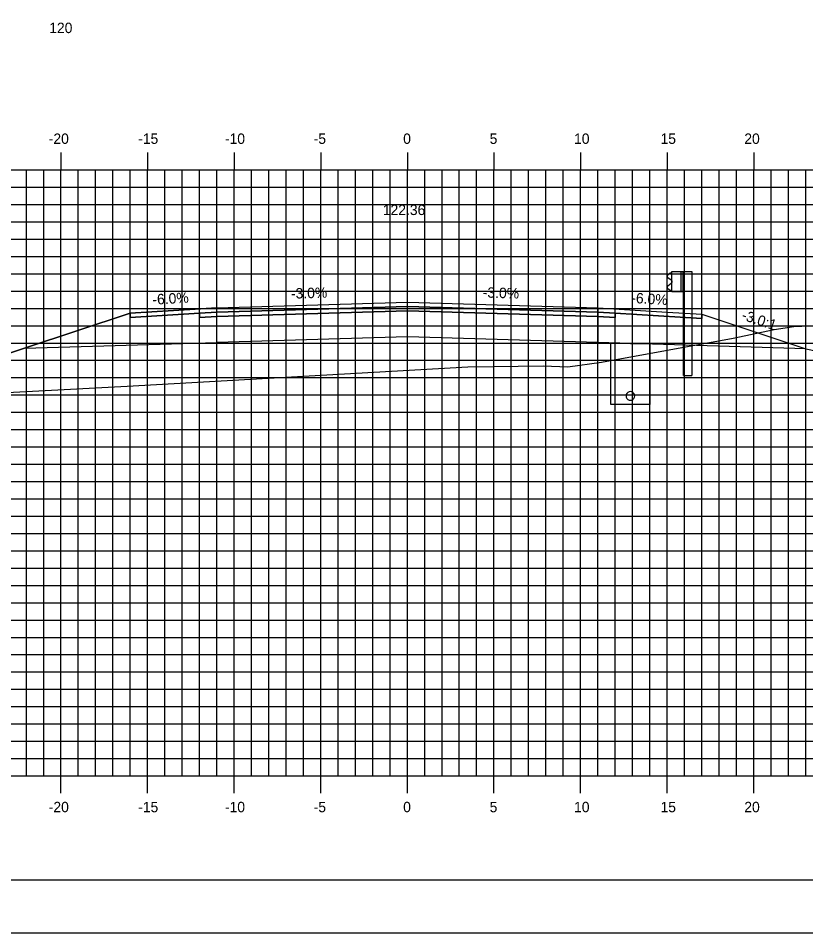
# Model space of a CAD drawing. Extents: x 850598 to 870284, y 366541 to 366651.
# Drawn here: x 856394.1 to 856439.6, y 366541.2 to 366594 of the extents above; entities that cross this region are included whole.
import ezdxf

# ---------------------------------------------------------------- set-up
doc = ezdxf.new("R2010")
doc.units = 0
for name, color, linetype in [('ANNOTATION', 7, 'Continuous'), ('BORDER', 7, 'Continuous'), ('D_Drainage_Underdrain', 7, 'Continuous'), ('D_Drainage_Underdrain_06in', 7, 'Continuous'), ('D_Guardrail_Beam_Rt', 7, 'Continuous'), ('D_Roadway_Centerline', 7, 'Continuous'), ('D_Roadway_Centerline_Text', 7, 'Continuous'), ('D_Roadway_Edge_Shoulder', 7, 'Continuous'), ('D_Roadway_Edge_TW', 7, 'Continuous'), ('D_Roadway_Pavement', 7, 'Continuous'), ('D_Roadway_SlopeLines', 7, 'Continuous'), ('D_Roadway_SubGrade', 7, 'Continuous'), ('H_V ANNOTATION', 7, 'Continuous'), ('MAJOR', 7, 'Continuous'), ('MINOR', 7, 'Continuous'), ('PLOT BOUNDARY', 7, 'Continuous'), ('S_Roadway_Centerline', 7, 'Continuous')]:
    doc.layers.add(name, color=color, linetype=linetype)

msp = doc.modelspace()

# ---------------------------------------------------------------- linework, layer by layer
at = {"layer": 'BORDER'}
msp.add_line((856371.567, 366544.225), (856531.567, 366544.225), dxfattribs=at)
at = {"layer": 'D_Drainage_Underdrain'}
msp.add_lwpolyline([(856430.567, 366575.171), (856430.567, 366571.671), (856428.317, 366571.671), (856428.317, 366575.216)], close=True, dxfattribs=at)
at = {"layer": 'D_Drainage_Underdrain_06in'}
msp.add_lwpolyline([(856429.442, 366572.421), (856429.365, 366572.408), (856429.295, 366572.373), (856429.24, 366572.318), (856429.204, 366572.248), (856429.192, 366572.171), (856429.204, 366572.093), (856429.24, 366572.024), (856429.295, 366571.968), (856429.365, 366571.933), (856429.442, 366571.921), (856429.519, 366571.933), (856429.589, 366571.968), (856429.644, 366572.024), (856429.68, 366572.093), (856429.692, 366572.171), (856429.68, 366572.248), (856429.644, 366572.318), (856429.589, 366572.373), (856429.519, 366572.408)], close=True, dxfattribs=at)
at = {"layer": 'D_Guardrail_Beam_Rt'}
for p, q in [((856431.748, 366579.252), (856431.605, 366579.152)), ((856431.838, 366579.272), (856431.765, 366579.259)), ((856431.838, 366579.346), (856432.525, 366579.346)), ((856431.838, 366578.18), (856431.838, 366579.346)), ((856432.359, 366579.346), (856432.359, 366578.18)), ((856432.463, 366579.346), (856432.463, 366578.18)), ((856432.525, 366579.346), (856432.996, 366579.346)), ((856432.525, 366579.346), (856432.525, 366578.18)), ((856432.996, 366579.346), (856432.996, 366573.346)), ((856431.605, 366579.009), (856431.8, 366578.873)), ((856431.834, 366578.809), (856431.834, 366578.718)), ((856431.8, 366578.653), (856431.605, 366578.517)), ((856431.605, 366578.374), (856431.748, 366578.274)), ((856431.765, 366578.267), (856431.838, 366578.254)), ((856432.525, 366578.18), (856431.838, 366578.18)), ((856432.505, 366573.346), (856432.505, 366578.18)), ((856432.505, 366573.346), (856432.996, 366573.346))]:
    msp.add_line(p, q, dxfattribs=at)
for centre, major_axis, start_param, end_param in [((856431.772, 366579.218), (-0.0417, 0), 4.886922, 5.323254), ((856431.655, 366579.081), (-0.0877, 0), 5.323254, 7.243116), ((856431.755, 366578.809), (0.0789, 0), 0, 0.959931), ((856431.755, 366578.718), (0.0789, 0), 5.323254, 6.283185), ((856431.655, 366578.446), (-0.0877, 0), 5.323254, 7.243116), ((856431.772, 366578.308), (-0.0417, 0), 0.959931, 1.396263)]:
    msp.add_ellipse(centre, major_axis=major_axis, ratio=0.995501, start_param=start_param, end_param=end_param, dxfattribs=at)
at = {"layer": 'D_Roadway_Centerline'}
msp.add_lwpolyline([(856385.841, 366572.045), (856394.468, 366574.92), (856400.567, 366576.953), (856405.567, 366577.253), (856416.567, 366577.583), (856427.567, 366577.253), (856431.567, 366577.013), (856433.567, 366576.893), (856439.567, 366574.893), (856496.044, 366563.22), (856515.213, 366559.259), (856516.567, 366558.979)], dxfattribs=at)
at = {"layer": 'D_Roadway_Edge_Shoulder'}
for points in [[(856405.567, 366577.253), (856400.567, 366576.953), (856400.567, 366576.703), (856404.567, 366576.943), (856405.567, 366577.003)], [(856427.567, 366577.253), (856431.567, 366577.013), (856431.567, 366577.013), (856433.567, 366576.893), (856433.567, 366576.643), (856428.567, 366576.943), (856427.567, 366577.003)]]:
    msp.add_lwpolyline(points, close=True, dxfattribs=at)
at = {"layer": 'D_Roadway_Edge_TW'}
msp.add_lwpolyline([(856405.567, 366577.003), (856405.567, 366577.253), (856416.567, 366577.583), (856427.567, 366577.253), (856427.567, 366577.003), (856416.567, 366577.333)], close=True, dxfattribs=at)
at = {"layer": 'D_Roadway_Pavement'}
for points in [[(856405.567, 366576.753), (856405.567, 366577.003), (856416.567, 366577.333), (856427.567, 366577.003), (856427.567, 366576.753), (856416.567, 366577.083)], [(856405.567, 366577.003), (856404.567, 366576.943), (856404.567, 366576.693), (856405.567, 366576.753)], [(856427.567, 366577.003), (856428.567, 366576.943), (856428.567, 366576.693), (856427.567, 366576.753)]]:
    msp.add_lwpolyline(points, close=True, dxfattribs=at)
at = {"layer": 'D_Roadway_SlopeLines'}
msp.add_lwpolyline([(856394.468, 366574.92), (856385.841, 366572.045)], dxfattribs=at)
at = {"layer": 'D_Roadway_SubGrade'}
msp.add_lwpolyline([(856400.567, 366576.953), (856394.468, 366574.92), (856400.567, 366576.953)], dxfattribs=at)
for points in [[(856405.567, 366576.753), (856404.567, 366576.693), (856404.567, 366576.943), (856400.567, 366576.703), (856400.567, 366576.953), (856394.468, 366574.92), (856405.567, 366575.253)], [(856405.567, 366575.253), (856405.567, 366576.753), (856416.567, 366577.083), (856427.567, 366576.753), (856427.567, 366575.253), (856416.567, 366575.583)], [(856427.567, 366576.753), (856428.567, 366576.693), (856428.567, 366576.943), (856433.567, 366576.643), (856433.567, 366576.893), (856439.567, 366574.893), (856427.567, 366575.253)]]:
    msp.add_lwpolyline(points, close=True, dxfattribs=at)
at = {"layer": 'MAJOR'}
for p, q in [((856396.567, 366586.227), (856396.567, 366585.225)), ((856396.567, 366586.227), (856396.567, 366585.225)), ((856401.567, 366586.227), (856401.567, 366585.225)), ((856401.567, 366586.227), (856401.567, 366585.225)), ((856406.567, 366586.227), (856406.567, 366585.225)), ((856406.567, 366586.227), (856406.567, 366585.225)), ((856411.567, 366586.227), (856411.567, 366585.225)), ((856411.567, 366586.227), (856411.567, 366585.225)), ((856416.567, 366586.227), (856416.567, 366585.225)), ((856416.567, 366586.227), (856416.567, 366585.225)), ((856421.567, 366586.227), (856421.567, 366585.225)), ((856421.567, 366586.227), (856421.567, 366585.225)), ((856426.567, 366586.227), (856426.567, 366585.225)), ((856426.567, 366586.227), (856426.567, 366585.225)), ((856431.567, 366586.227), (856431.567, 366585.225)), ((856431.567, 366586.227), (856431.567, 366585.225)), ((856436.567, 366586.227), (856436.567, 366585.225)), ((856436.567, 366586.227), (856436.567, 366585.225)), ((856376.567, 366585.225), (856516.567, 366585.225)), ((856376.567, 366585.225), (856516.567, 366585.225)), ((856376.567, 366585.225), (856516.567, 366585.225)), ((856376.567, 366585.225), (856516.567, 366585.225)), ((856396.567, 366550.225), (856396.567, 366585.225)), ((856396.567, 366550.225), (856396.567, 366585.225)), ((856401.567, 366550.225), (856401.567, 366585.225)), ((856401.567, 366550.225), (856401.567, 366585.225)), ((856406.567, 366550.225), (856406.567, 366585.225)), ((856406.567, 366550.225), (856406.567, 366585.225)), ((856411.567, 366550.225), (856411.567, 366585.225)), ((856411.567, 366550.225), (856411.567, 366585.225)), ((856416.567, 366550.225), (856416.567, 366585.225)), ((856416.567, 366550.225), (856416.567, 366585.225)), ((856421.567, 366550.225), (856421.567, 366585.225)), ((856421.567, 366550.225), (856421.567, 366585.225)), ((856426.567, 366550.225), (856426.567, 366585.225)), ((856426.567, 366550.225), (856426.567, 366585.225)), ((856431.567, 366550.225), (856431.567, 366585.225)), ((856431.567, 366550.225), (856431.567, 366585.225)), ((856436.567, 366550.225), (856436.567, 366585.225)), ((856436.567, 366550.225), (856436.567, 366585.225)), ((856376.567, 366580.225), (856516.567, 366580.225)), ((856376.567, 366580.225), (856516.567, 366580.225)), ((856376.567, 366575.225), (856516.567, 366575.225)), ((856376.567, 366575.225), (856516.567, 366575.225)), ((856376.567, 366570.225), (856516.567, 366570.225)), ((856376.567, 366570.225), (856516.567, 366570.225)), ((856376.567, 366565.225), (856516.567, 366565.225)), ((856376.567, 366565.225), (856516.567, 366565.225)), ((856376.567, 366560.225), (856516.567, 366560.225)), ((856376.567, 366560.225), (856516.567, 366560.225)), ((856376.567, 366555.225), (856516.567, 366555.225)), ((856376.567, 366555.225), (856516.567, 366555.225)), ((856376.567, 366550.225), (856516.567, 366550.225)), ((856376.567, 366550.225), (856516.567, 366550.225)), ((856376.567, 366550.225), (856516.567, 366550.225)), ((856376.567, 366550.225), (856516.567, 366550.225)), ((856396.567, 366549.223), (856396.567, 366550.225)), ((856396.567, 366549.223), (856396.567, 366550.225)), ((856401.567, 366549.223), (856401.567, 366550.225)), ((856401.567, 366549.223), (856401.567, 366550.225)), ((856406.567, 366549.223), (856406.567, 366550.225)), ((856406.567, 366549.223), (856406.567, 366550.225)), ((856411.567, 366549.223), (856411.567, 366550.225)), ((856411.567, 366549.223), (856411.567, 366550.225)), ((856416.567, 366549.223), (856416.567, 366550.225)), ((856416.567, 366549.223), (856416.567, 366550.225)), ((856421.567, 366549.223), (856421.567, 366550.225)), ((856421.567, 366549.223), (856421.567, 366550.225)), ((856426.567, 366549.223), (856426.567, 366550.225)), ((856426.567, 366549.223), (856426.567, 366550.225)), ((856431.567, 366549.223), (856431.567, 366550.225)), ((856431.567, 366549.223), (856431.567, 366550.225)), ((856436.567, 366549.223), (856436.567, 366550.225)), ((856436.567, 366549.223), (856436.567, 366550.225))]:
    msp.add_line(p, q, dxfattribs=at)
at = {"layer": 'MINOR'}
for p, q in [((856394.567, 366550.225), (856394.567, 366585.225)), ((856394.567, 366550.225), (856394.567, 366585.225)), ((856395.567, 366550.225), (856395.567, 366585.225)), ((856395.567, 366550.225), (856395.567, 366585.225)), ((856397.567, 366550.225), (856397.567, 366585.225)), ((856397.567, 366550.225), (856397.567, 366585.225)), ((856398.567, 366550.225), (856398.567, 366585.225)), ((856398.567, 366550.225), (856398.567, 366585.225)), ((856399.567, 366550.225), (856399.567, 366585.225)), ((856399.567, 366550.225), (856399.567, 366585.225)), ((856400.567, 366550.225), (856400.567, 366585.225)), ((856400.567, 366550.225), (856400.567, 366585.225)), ((856402.567, 366550.225), (856402.567, 366585.225)), ((856402.567, 366550.225), (856402.567, 366585.225)), ((856403.567, 366550.225), (856403.567, 366585.225)), ((856403.567, 366550.225), (856403.567, 366585.225)), ((856404.567, 366550.225), (856404.567, 366585.225)), ((856404.567, 366550.225), (856404.567, 366585.225)), ((856405.567, 366550.225), (856405.567, 366585.225)), ((856405.567, 366550.225), (856405.567, 366585.225)), ((856407.567, 366550.225), (856407.567, 366585.225)), ((856407.567, 366550.225), (856407.567, 366585.225)), ((856408.567, 366550.225), (856408.567, 366585.225)), ((856408.567, 366550.225), (856408.567, 366585.225)), ((856409.567, 366550.225), (856409.567, 366585.225)), ((856409.567, 366550.225), (856409.567, 366585.225)), ((856410.567, 366550.225), (856410.567, 366585.225)), ((856410.567, 366550.225), (856410.567, 366585.225)), ((856412.567, 366550.225), (856412.567, 366585.225)), ((856412.567, 366550.225), (856412.567, 366585.225)), ((856413.567, 366550.225), (856413.567, 366585.225)), ((856413.567, 366550.225), (856413.567, 366585.225)), ((856414.567, 366550.225), (856414.567, 366585.225)), ((856414.567, 366550.225), (856414.567, 366585.225)), ((856415.567, 366550.225), (856415.567, 366585.225)), ((856415.567, 366550.225), (856415.567, 366585.225)), ((856417.567, 366550.225), (856417.567, 366585.225)), ((856417.567, 366550.225), (856417.567, 366585.225)), ((856418.567, 366550.225), (856418.567, 366585.225)), ((856418.567, 366550.225), (856418.567, 366585.225)), ((856419.567, 366550.225), (856419.567, 366585.225)), ((856419.567, 366550.225), (856419.567, 366585.225)), ((856420.567, 366550.225), (856420.567, 366585.225)), ((856420.567, 366550.225), (856420.567, 366585.225)), ((856422.567, 366550.225), (856422.567, 366585.225)), ((856422.567, 366550.225), (856422.567, 366585.225)), ((856423.567, 366550.225), (856423.567, 366585.225)), ((856423.567, 366550.225), (856423.567, 366585.225)), ((856424.567, 366550.225), (856424.567, 366585.225)), ((856424.567, 366550.225), (856424.567, 366585.225)), ((856425.567, 366550.225), (856425.567, 366585.225)), ((856425.567, 366550.225), (856425.567, 366585.225)), ((856427.567, 366550.225), (856427.567, 366585.225)), ((856427.567, 366550.225), (856427.567, 366585.225)), ((856428.567, 366550.225), (856428.567, 366585.225)), ((856428.567, 366550.225), (856428.567, 366585.225)), ((856429.567, 366550.225), (856429.567, 366585.225)), ((856429.567, 366550.225), (856429.567, 366585.225)), ((856430.567, 366550.225), (856430.567, 366585.225)), ((856430.567, 366550.225), (856430.567, 366585.225)), ((856432.567, 366550.225), (856432.567, 366585.225)), ((856432.567, 366550.225), (856432.567, 366585.225)), ((856433.567, 366550.225), (856433.567, 366585.225)), ((856433.567, 366550.225), (856433.567, 366585.225)), ((856434.567, 366550.225), (856434.567, 366585.225)), ((856434.567, 366550.225), (856434.567, 366585.225)), ((856435.567, 366550.225), (856435.567, 366585.225)), ((856435.567, 366550.225), (856435.567, 366585.225)), ((856437.567, 366550.225), (856437.567, 366585.225)), ((856437.567, 366550.225), (856437.567, 366585.225)), ((856438.567, 366550.225), (856438.567, 366585.225)), ((856438.567, 366550.225), (856438.567, 366585.225)), ((856439.567, 366550.225), (856439.567, 366585.225)), ((856439.567, 366550.225), (856439.567, 366585.225)), ((856376.567, 366584.225), (856516.567, 366584.225)), ((856376.567, 366584.225), (856516.567, 366584.225)), ((856376.567, 366583.225), (856516.567, 366583.225)), ((856376.567, 366583.225), (856516.567, 366583.225)), ((856376.567, 366582.225), (856516.567, 366582.225)), ((856376.567, 366582.225), (856516.567, 366582.225)), ((856376.567, 366581.225), (856516.567, 366581.225)), ((856376.567, 366581.225), (856516.567, 366581.225)), ((856376.567, 366579.225), (856516.567, 366579.225)), ((856376.567, 366579.225), (856516.567, 366579.225)), ((856376.567, 366578.225), (856516.567, 366578.225)), ((856376.567, 366578.225), (856516.567, 366578.225)), ((856376.567, 366577.225), (856516.567, 366577.225)), ((856376.567, 366577.225), (856516.567, 366577.225)), ((856376.567, 366576.225), (856516.567, 366576.225)), ((856376.567, 366576.225), (856516.567, 366576.225)), ((856376.567, 366574.225), (856516.567, 366574.225)), ((856376.567, 366574.225), (856516.567, 366574.225)), ((856376.567, 366573.225), (856516.567, 366573.225)), ((856376.567, 366573.225), (856516.567, 366573.225)), ((856376.567, 366572.225), (856516.567, 366572.225)), ((856376.567, 366572.225), (856516.567, 366572.225)), ((856376.567, 366571.225), (856516.567, 366571.225)), ((856376.567, 366571.225), (856516.567, 366571.225)), ((856376.567, 366569.225), (856516.567, 366569.225)), ((856376.567, 366569.225), (856516.567, 366569.225)), ((856376.567, 366568.225), (856516.567, 366568.225)), ((856376.567, 366568.225), (856516.567, 366568.225)), ((856376.567, 366567.225), (856516.567, 366567.225)), ((856376.567, 366567.225), (856516.567, 366567.225)), ((856376.567, 366566.225), (856516.567, 366566.225)), ((856376.567, 366566.225), (856516.567, 366566.225)), ((856376.567, 366564.225), (856516.567, 366564.225)), ((856376.567, 366564.225), (856516.567, 366564.225)), ((856376.567, 366563.225), (856516.567, 366563.225)), ((856376.567, 366563.225), (856516.567, 366563.225)), ((856376.567, 366562.225), (856516.567, 366562.225)), ((856376.567, 366562.225), (856516.567, 366562.225)), ((856376.567, 366561.225), (856516.567, 366561.225)), ((856376.567, 366561.225), (856516.567, 366561.225)), ((856376.567, 366559.225), (856516.567, 366559.225)), ((856376.567, 366559.225), (856516.567, 366559.225)), ((856376.567, 366558.225), (856516.567, 366558.225)), ((856376.567, 366558.225), (856516.567, 366558.225)), ((856376.567, 366557.225), (856516.567, 366557.225)), ((856376.567, 366557.225), (856516.567, 366557.225)), ((856376.567, 366556.225), (856516.567, 366556.225)), ((856376.567, 366556.225), (856516.567, 366556.225)), ((856376.567, 366554.225), (856516.567, 366554.225)), ((856376.567, 366554.225), (856516.567, 366554.225)), ((856376.567, 366553.225), (856516.567, 366553.225)), ((856376.567, 366553.225), (856516.567, 366553.225)), ((856376.567, 366552.225), (856516.567, 366552.225)), ((856376.567, 366552.225), (856516.567, 366552.225)), ((856376.567, 366551.225), (856516.567, 366551.225)), ((856376.567, 366551.225), (856516.567, 366551.225))]:
    msp.add_line(p, q, dxfattribs=at)
at = {"layer": 'PLOT BOUNDARY'}
msp.add_lwpolyline([(856363.474, 366541.166), (856533.474, 366541.166), (856533.474, 366651.166), (856363.474, 366651.166)], close=True, dxfattribs=at)
at = {"layer": 'S_Roadway_Centerline'}
msp.add_lwpolyline([(856376.567, 366571.735), (856384.695, 366571.909), (856400.385, 366572.727), (856420.051, 366573.853), (856424.433, 366573.903), (856425.83, 366573.845), (856427.767, 366574.126), (856435.384, 366575.511), (856437.745, 366576.009), (856438.889, 366576.173), (856450.826, 366576.681), (856453.775, 366576.807), (856456.666, 366576.682), (856468.824, 366576.167), (856472.197, 366575.692), (856472.691, 366575.592), (856473.702, 366575.782), (856480.518, 366577.457), (856484.176, 366576.461), (856494.889, 366574.153), (856510.227, 366566.96), (856516.567, 366563.442)], dxfattribs=at)

# ---------------------------------------------------------------- texts
at = {"layer": 'ANNOTATION'}
for s, rotation, p in [('-3.0%', 1.7184, (856409.855, 366577.782)), ('-3.0%', 358.2816, (856420.915, 366577.853)), ('-6.0%', 3.4336, (856401.864, 366577.433)), ('-6.0%', 356.5664, (856429.484, 366577.54)), ('-3.0:1', 341.5652, (856435.821, 366576.596))]:
    msp.add_text(s, height=0.6, rotation=rotation, dxfattribs=at).set_placement(p)
at = {"layer": 'D_Roadway_Centerline'}
for s, p in [('C', (856416.562, 366577.583)), ('C', (856416.562, 366577.583)), ('L', (856416.567, 366577.576)), ('L', (856416.567, 366577.576))]:
    msp.add_text(s, height=0.0146, dxfattribs=at).set_placement(p)
at = {"layer": 'D_Roadway_Centerline_Text'}
msp.add_text('122.36', height=0.6, dxfattribs=at).set_placement((856415.149, 366582.615))
at = {"layer": 'H_V ANNOTATION'}
for s, p in [('120', (856395.887, 366593.125)), ('-20', (856395.861, 366586.725)), ('-15', (856401.024, 366586.725)), ('-10', (856406.032, 366586.725)), ('-5', (856411.158, 366586.725)), ('0', (856416.326, 366586.725)), ('5', (856421.318, 366586.725)), ('10', (856426.192, 366586.725)), ('15', (856431.184, 366586.725)), ('20', (856436.021, 366586.725)), ('-20', (856395.861, 366548.125)), ('-15', (856401.024, 366548.125)), ('-10', (856406.032, 366548.125)), ('-5', (856411.158, 366548.125)), ('0', (856416.326, 366548.125)), ('5', (856421.318, 366548.125)), ('10', (856426.192, 366548.125)), ('15', (856431.184, 366548.125)), ('20', (856436.021, 366548.125))]:
    msp.add_text(s, height=0.6, dxfattribs=at).set_placement(p)

doc.saveas('drawing.dxf')
